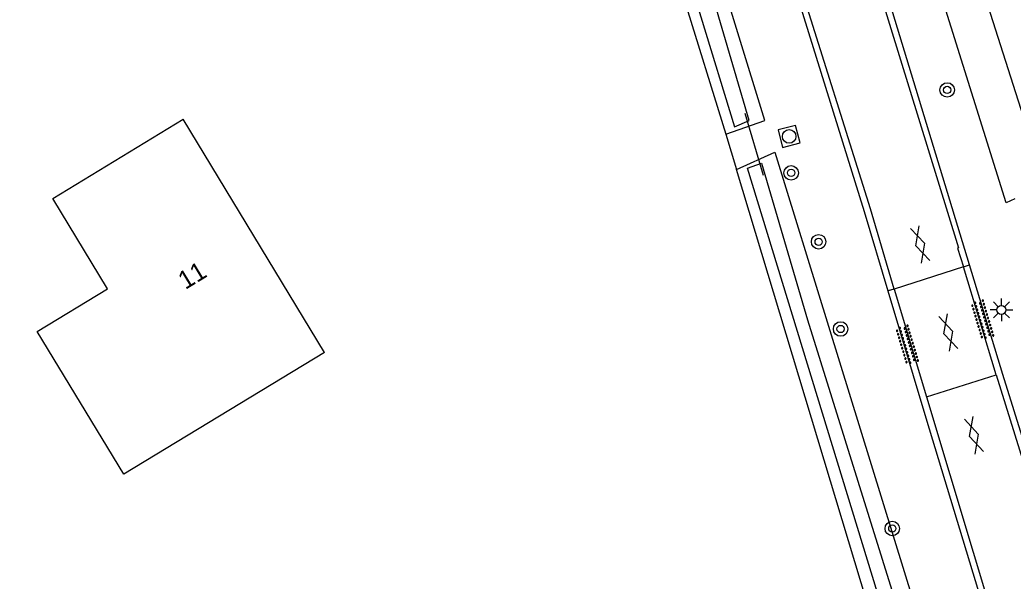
# Model space of a CAD drawing. Extents: x 133000 to 136000, y 400500 to 403500.
# Drawn here: x 135272.2 to 135327, y 402813.1 to 402844 of the extents above; entities that cross this region are included whole.
import ezdxf

# ---------------------------------------------------------------- set-up
doc = ezdxf.new("R2010")
doc.units = 0
for name, color, linetype in [('gg-anno-huisnummerreeks BGT', 7, 'Continuous'), ('gg-bbg-gedigitaliseerde bebouwing', 7, 'Continuous'), ('gg-bbg-hoofdgebouw', 7, 'Continuous'), ('gg-knt-verharding', 7, 'Continuous'), ('gg-kntw-bovenkant insteek waterloop', 7, 'Continuous'), ('gg-kntw-waterlijn', 7, 'Continuous'), ('gg-kwrk-duiker nz buis', 7, 'Continuous'), ('gt-grn-groengrens', 7, 'Continuous'), ('gt-grn-weggrens', 7, 'Continuous'), ('gt-symb-boom', 7, 'Continuous'), ('gt-symb-gesloten verharding', 7, 'Continuous'), ('gt-symb-lichtmast', 7, 'Continuous'), ('gt-symb-overige verharding', 7, 'Continuous'), ('gt-symb-rioolschacht', 7, 'Continuous'), ('gx-grn-maaiveld', 7, 'Continuous')]:
    doc.layers.add(name, color=color, linetype=linetype)

# ---------------------------------------------------------------- blocks, each defined once
blk = doc.blocks.new('gt0-BOOM')
at = {"layer": 'gt-symb-boom'}
for radius in [0.4, 0.2]:
    blk.add_circle((0, 0), radius, dxfattribs=at)
blk = doc.blocks.new('gt0-RS')
at = {"layer": 'gt-symb-rioolschacht'}
blk.add_lwpolyline([(-0.5, -0.5), (0.5, -0.5), (0.5, 0.5), (-0.5, 0.5)], close=True, dxfattribs=at)
blk.add_circle((0, 0), 0.375, dxfattribs=at)
blk = doc.blocks.new('gt0-OVH')
at = {"layer": 'gt-symb-overige verharding'}
for points in [[(-0.972, 0.298), (-0.967, 0.308), (-0.965, 0.319), (-0.966, 0.33), (-0.971, 0.34), (-0.978, 0.348), (-0.988, 0.353), (-0.999, 0.355), (-1.01, 0.354), (-1.02, 0.349), (-1.028, 0.342), (-1.033, 0.332), (-1.035, 0.321), (-1.034, 0.31), (-1.029, 0.3), (-1.022, 0.292), (-1.012, 0.287), (-1.001, 0.285), (-0.99, 0.286), (-0.98, 0.291)], [(-0.872, 0.106), (-0.867, 0.116), (-0.865, 0.126), (-0.866, 0.137), (-0.871, 0.147), (-0.878, 0.156), (-0.888, 0.161), (-0.899, 0.163), (-0.91, 0.162), (-0.92, 0.157), (-0.928, 0.15), (-0.933, 0.14), (-0.935, 0.129), (-0.934, 0.118), (-0.929, 0.108), (-0.922, 0.1), (-0.912, 0.095), (-0.901, 0.092), (-0.89, 0.094), (-0.88, 0.098)], [(-0.772, 0.298), (-0.767, 0.308), (-0.765, 0.319), (-0.766, 0.33), (-0.771, 0.34), (-0.778, 0.348), (-0.788, 0.353), (-0.799, 0.355), (-0.81, 0.354), (-0.82, 0.349), (-0.828, 0.342), (-0.833, 0.332), (-0.835, 0.321), (-0.834, 0.31), (-0.829, 0.3), (-0.822, 0.292), (-0.812, 0.287), (-0.801, 0.285), (-0.79, 0.286), (-0.78, 0.291)], [(-0.672, 0.106), (-0.667, 0.116), (-0.665, 0.126), (-0.666, 0.137), (-0.671, 0.147), (-0.678, 0.156), (-0.688, 0.161), (-0.699, 0.163), (-0.71, 0.162), (-0.72, 0.157), (-0.728, 0.15), (-0.733, 0.14), (-0.735, 0.129), (-0.734, 0.118), (-0.729, 0.108), (-0.722, 0.1), (-0.712, 0.095), (-0.701, 0.092), (-0.69, 0.094), (-0.68, 0.098)], [(-0.572, 0.298), (-0.567, 0.308), (-0.565, 0.319), (-0.566, 0.33), (-0.571, 0.34), (-0.578, 0.348), (-0.588, 0.353), (-0.599, 0.355), (-0.61, 0.354), (-0.62, 0.349), (-0.628, 0.342), (-0.633, 0.332), (-0.635, 0.321), (-0.634, 0.31), (-0.629, 0.3), (-0.622, 0.292), (-0.612, 0.287), (-0.601, 0.285), (-0.59, 0.286), (-0.58, 0.291)], [(-0.472, 0.106), (-0.467, 0.116), (-0.465, 0.126), (-0.466, 0.137), (-0.471, 0.147), (-0.478, 0.156), (-0.488, 0.161), (-0.499, 0.163), (-0.51, 0.162), (-0.52, 0.157), (-0.528, 0.15), (-0.533, 0.14), (-0.535, 0.129), (-0.534, 0.118), (-0.529, 0.108), (-0.522, 0.1), (-0.512, 0.095), (-0.501, 0.092), (-0.49, 0.094), (-0.48, 0.098)], [(-0.372, 0.298), (-0.367, 0.308), (-0.365, 0.319), (-0.366, 0.33), (-0.371, 0.34), (-0.378, 0.348), (-0.388, 0.353), (-0.399, 0.355), (-0.41, 0.354), (-0.42, 0.349), (-0.428, 0.342), (-0.433, 0.332), (-0.435, 0.321), (-0.434, 0.31), (-0.429, 0.3), (-0.422, 0.292), (-0.412, 0.287), (-0.401, 0.285), (-0.39, 0.286), (-0.38, 0.291)], [(-0.272, 0.106), (-0.267, 0.116), (-0.265, 0.126), (-0.266, 0.137), (-0.271, 0.147), (-0.278, 0.156), (-0.288, 0.161), (-0.299, 0.163), (-0.31, 0.162), (-0.32, 0.157), (-0.328, 0.15), (-0.333, 0.14), (-0.335, 0.129), (-0.334, 0.118), (-0.329, 0.108), (-0.322, 0.1), (-0.312, 0.095), (-0.301, 0.092), (-0.29, 0.094), (-0.28, 0.098)], [(-0.172, 0.298), (-0.167, 0.308), (-0.165, 0.319), (-0.166, 0.33), (-0.171, 0.34), (-0.178, 0.348), (-0.188, 0.353), (-0.199, 0.355), (-0.21, 0.354), (-0.22, 0.349), (-0.228, 0.342), (-0.233, 0.332), (-0.235, 0.321), (-0.234, 0.31), (-0.229, 0.3), (-0.222, 0.292), (-0.212, 0.287), (-0.201, 0.285), (-0.19, 0.286), (-0.18, 0.291)], [(-0.072, 0.106), (-0.067, 0.116), (-0.065, 0.126), (-0.066, 0.137), (-0.071, 0.147), (-0.078, 0.156), (-0.088, 0.161), (-0.099, 0.163), (-0.11, 0.162), (-0.12, 0.157), (-0.128, 0.15), (-0.133, 0.14), (-0.135, 0.129), (-0.134, 0.118), (-0.129, 0.108), (-0.122, 0.1), (-0.112, 0.095), (-0.101, 0.092), (-0.09, 0.094), (-0.08, 0.098)], [(0.028, 0.298), (0.033, 0.308), (0.035, 0.319), (0.034, 0.33), (0.029, 0.34), (0.022, 0.348), (0.012, 0.353), (0.001, 0.355), (-0.01, 0.354), (-0.02, 0.349), (-0.028, 0.342), (-0.033, 0.332), (-0.035, 0.321), (-0.034, 0.31), (-0.029, 0.3), (-0.022, 0.292), (-0.012, 0.287), (-0.001, 0.285), (0.01, 0.286), (0.02, 0.291)], [(0.128, 0.106), (0.133, 0.116), (0.135, 0.126), (0.134, 0.137), (0.129, 0.147), (0.122, 0.156), (0.112, 0.161), (0.101, 0.163), (0.09, 0.162), (0.08, 0.157), (0.072, 0.15), (0.067, 0.14), (0.065, 0.129), (0.066, 0.118), (0.071, 0.108), (0.078, 0.1), (0.088, 0.095), (0.099, 0.092), (0.11, 0.094), (0.12, 0.098)], [(0.228, 0.298), (0.233, 0.308), (0.235, 0.319), (0.234, 0.33), (0.229, 0.34), (0.222, 0.348), (0.212, 0.353), (0.201, 0.355), (0.19, 0.354), (0.18, 0.349), (0.172, 0.342), (0.167, 0.332), (0.165, 0.321), (0.166, 0.31), (0.171, 0.3), (0.178, 0.292), (0.188, 0.287), (0.199, 0.285), (0.21, 0.286), (0.22, 0.291)], [(0.328, 0.106), (0.333, 0.116), (0.335, 0.126), (0.334, 0.137), (0.329, 0.147), (0.322, 0.156), (0.312, 0.161), (0.301, 0.163), (0.29, 0.162), (0.28, 0.157), (0.272, 0.15), (0.267, 0.14), (0.265, 0.129), (0.266, 0.118), (0.271, 0.108), (0.278, 0.1), (0.288, 0.095), (0.299, 0.092), (0.31, 0.094), (0.32, 0.098)], [(0.428, 0.298), (0.433, 0.308), (0.435, 0.319), (0.434, 0.33), (0.429, 0.34), (0.422, 0.348), (0.412, 0.353), (0.401, 0.355), (0.39, 0.354), (0.38, 0.349), (0.372, 0.342), (0.367, 0.332), (0.365, 0.321), (0.366, 0.31), (0.371, 0.3), (0.378, 0.292), (0.388, 0.287), (0.399, 0.285), (0.41, 0.286), (0.42, 0.291)], [(0.528, 0.106), (0.533, 0.116), (0.535, 0.126), (0.534, 0.137), (0.529, 0.147), (0.522, 0.156), (0.512, 0.161), (0.501, 0.163), (0.49, 0.162), (0.48, 0.157), (0.472, 0.15), (0.467, 0.14), (0.465, 0.129), (0.466, 0.118), (0.471, 0.108), (0.478, 0.1), (0.488, 0.095), (0.499, 0.092), (0.51, 0.094), (0.52, 0.098)], [(0.628, 0.298), (0.633, 0.308), (0.635, 0.319), (0.634, 0.33), (0.629, 0.34), (0.622, 0.348), (0.612, 0.353), (0.601, 0.355), (0.59, 0.354), (0.58, 0.349), (0.572, 0.342), (0.567, 0.332), (0.565, 0.321), (0.566, 0.31), (0.571, 0.3), (0.578, 0.292), (0.588, 0.287), (0.599, 0.285), (0.61, 0.286), (0.62, 0.291)], [(0.728, 0.106), (0.733, 0.116), (0.735, 0.126), (0.734, 0.137), (0.729, 0.147), (0.722, 0.156), (0.712, 0.161), (0.701, 0.163), (0.69, 0.162), (0.68, 0.157), (0.672, 0.15), (0.667, 0.14), (0.665, 0.129), (0.666, 0.118), (0.671, 0.108), (0.678, 0.1), (0.688, 0.095), (0.699, 0.092), (0.71, 0.094), (0.72, 0.098)], [(0.828, 0.298), (0.833, 0.308), (0.835, 0.319), (0.834, 0.33), (0.829, 0.34), (0.822, 0.348), (0.812, 0.353), (0.801, 0.355), (0.79, 0.354), (0.78, 0.349), (0.772, 0.342), (0.767, 0.332), (0.765, 0.321), (0.766, 0.31), (0.771, 0.3), (0.778, 0.292), (0.788, 0.287), (0.799, 0.285), (0.81, 0.286), (0.82, 0.291)], [(0.928, 0.106), (0.933, 0.116), (0.935, 0.126), (0.934, 0.137), (0.929, 0.147), (0.922, 0.156), (0.912, 0.161), (0.901, 0.163), (0.89, 0.162), (0.88, 0.157), (0.872, 0.15), (0.867, 0.14), (0.865, 0.129), (0.866, 0.118), (0.871, 0.108), (0.878, 0.1), (0.888, 0.095), (0.899, 0.092), (0.91, 0.094), (0.92, 0.098)], [(1.028, 0.298), (1.033, 0.308), (1.035, 0.319), (1.034, 0.33), (1.029, 0.34), (1.022, 0.348), (1.012, 0.353), (1.001, 0.355), (0.99, 0.354), (0.98, 0.349), (0.972, 0.342), (0.967, 0.332), (0.965, 0.321), (0.966, 0.31), (0.971, 0.3), (0.978, 0.292), (0.988, 0.287), (0.999, 0.285), (1.01, 0.286), (1.02, 0.291)], [(-0.972, -0.142), (-0.967, -0.132), (-0.965, -0.121), (-0.966, -0.11), (-0.971, -0.1), (-0.978, -0.092), (-0.988, -0.087), (-0.999, -0.085), (-1.01, -0.086), (-1.02, -0.091), (-1.028, -0.098), (-1.033, -0.108), (-1.035, -0.119), (-1.034, -0.13), (-1.029, -0.14), (-1.022, -0.148), (-1.012, -0.153), (-1.001, -0.155), (-0.99, -0.154), (-0.98, -0.149)], [(-0.872, -0.334), (-0.867, -0.324), (-0.865, -0.314), (-0.866, -0.303), (-0.871, -0.293), (-0.878, -0.284), (-0.888, -0.279), (-0.899, -0.277), (-0.91, -0.278), (-0.92, -0.283), (-0.928, -0.29), (-0.933, -0.3), (-0.935, -0.311), (-0.934, -0.322), (-0.929, -0.332), (-0.922, -0.34), (-0.912, -0.345), (-0.901, -0.348), (-0.89, -0.346), (-0.88, -0.342)], [(-0.772, -0.142), (-0.767, -0.132), (-0.765, -0.121), (-0.766, -0.11), (-0.771, -0.1), (-0.778, -0.092), (-0.788, -0.087), (-0.799, -0.085), (-0.81, -0.086), (-0.82, -0.091), (-0.828, -0.098), (-0.833, -0.108), (-0.835, -0.119), (-0.834, -0.13), (-0.829, -0.14), (-0.822, -0.148), (-0.812, -0.153), (-0.801, -0.155), (-0.79, -0.154), (-0.78, -0.149)], [(-0.672, -0.334), (-0.667, -0.324), (-0.665, -0.314), (-0.666, -0.303), (-0.671, -0.293), (-0.678, -0.284), (-0.688, -0.279), (-0.699, -0.277), (-0.71, -0.278), (-0.72, -0.283), (-0.728, -0.29), (-0.733, -0.3), (-0.735, -0.311), (-0.734, -0.322), (-0.729, -0.332), (-0.722, -0.34), (-0.712, -0.345), (-0.701, -0.348), (-0.69, -0.346), (-0.68, -0.342)], [(-0.572, -0.142), (-0.567, -0.132), (-0.565, -0.121), (-0.566, -0.11), (-0.571, -0.1), (-0.578, -0.092), (-0.588, -0.087), (-0.599, -0.085), (-0.61, -0.086), (-0.62, -0.091), (-0.628, -0.098), (-0.633, -0.108), (-0.635, -0.119), (-0.634, -0.13), (-0.629, -0.14), (-0.622, -0.148), (-0.612, -0.153), (-0.601, -0.155), (-0.59, -0.154), (-0.58, -0.149)], [(-0.472, -0.334), (-0.467, -0.324), (-0.465, -0.314), (-0.466, -0.303), (-0.471, -0.293), (-0.478, -0.284), (-0.488, -0.279), (-0.499, -0.277), (-0.51, -0.278), (-0.52, -0.283), (-0.528, -0.29), (-0.533, -0.3), (-0.535, -0.311), (-0.534, -0.322), (-0.529, -0.332), (-0.522, -0.34), (-0.512, -0.345), (-0.501, -0.348), (-0.49, -0.346), (-0.48, -0.342)], [(-0.372, -0.142), (-0.367, -0.132), (-0.365, -0.121), (-0.366, -0.11), (-0.371, -0.1), (-0.378, -0.092), (-0.388, -0.087), (-0.399, -0.085), (-0.41, -0.086), (-0.42, -0.091), (-0.428, -0.098), (-0.433, -0.108), (-0.435, -0.119), (-0.434, -0.13), (-0.429, -0.14), (-0.422, -0.148), (-0.412, -0.153), (-0.401, -0.155), (-0.39, -0.154), (-0.38, -0.149)], [(-0.272, -0.334), (-0.267, -0.324), (-0.265, -0.314), (-0.266, -0.303), (-0.271, -0.293), (-0.278, -0.284), (-0.288, -0.279), (-0.299, -0.277), (-0.31, -0.278), (-0.32, -0.283), (-0.328, -0.29), (-0.333, -0.3), (-0.335, -0.311), (-0.334, -0.322), (-0.329, -0.332), (-0.322, -0.34), (-0.312, -0.345), (-0.301, -0.348), (-0.29, -0.346), (-0.28, -0.342)], [(-0.172, -0.142), (-0.167, -0.132), (-0.165, -0.121), (-0.166, -0.11), (-0.171, -0.1), (-0.178, -0.092), (-0.188, -0.087), (-0.199, -0.085), (-0.21, -0.086), (-0.22, -0.091), (-0.228, -0.098), (-0.233, -0.108), (-0.235, -0.119), (-0.234, -0.13), (-0.229, -0.14), (-0.222, -0.148), (-0.212, -0.153), (-0.201, -0.155), (-0.19, -0.154), (-0.18, -0.149)], [(-0.072, -0.334), (-0.067, -0.324), (-0.065, -0.314), (-0.066, -0.303), (-0.071, -0.293), (-0.078, -0.284), (-0.088, -0.279), (-0.099, -0.277), (-0.11, -0.278), (-0.12, -0.283), (-0.128, -0.29), (-0.133, -0.3), (-0.135, -0.311), (-0.134, -0.322), (-0.129, -0.332), (-0.122, -0.34), (-0.112, -0.345), (-0.101, -0.348), (-0.09, -0.346), (-0.08, -0.342)], [(0.028, -0.142), (0.033, -0.132), (0.035, -0.121), (0.034, -0.11), (0.029, -0.1), (0.022, -0.092), (0.012, -0.087), (0.001, -0.085), (-0.01, -0.086), (-0.02, -0.091), (-0.028, -0.098), (-0.033, -0.108), (-0.035, -0.119), (-0.034, -0.13), (-0.029, -0.14), (-0.022, -0.148), (-0.012, -0.153), (-0.001, -0.155), (0.01, -0.154), (0.02, -0.149)], [(0.128, -0.334), (0.133, -0.324), (0.135, -0.314), (0.134, -0.303), (0.129, -0.293), (0.122, -0.284), (0.112, -0.279), (0.101, -0.277), (0.09, -0.278), (0.08, -0.283), (0.072, -0.29), (0.067, -0.3), (0.065, -0.311), (0.066, -0.322), (0.071, -0.332), (0.078, -0.34), (0.088, -0.345), (0.099, -0.348), (0.11, -0.346), (0.12, -0.342)], [(0.228, -0.142), (0.233, -0.132), (0.235, -0.121), (0.234, -0.11), (0.229, -0.1), (0.222, -0.092), (0.212, -0.087), (0.201, -0.085), (0.19, -0.086), (0.18, -0.091), (0.172, -0.098), (0.167, -0.108), (0.165, -0.119), (0.166, -0.13), (0.171, -0.14), (0.178, -0.148), (0.188, -0.153), (0.199, -0.155), (0.21, -0.154), (0.22, -0.149)], [(0.328, -0.334), (0.333, -0.324), (0.335, -0.314), (0.334, -0.303), (0.329, -0.293), (0.322, -0.284), (0.312, -0.279), (0.301, -0.277), (0.29, -0.278), (0.28, -0.283), (0.272, -0.29), (0.267, -0.3), (0.265, -0.311), (0.266, -0.322), (0.271, -0.332), (0.278, -0.34), (0.288, -0.345), (0.299, -0.348), (0.31, -0.346), (0.32, -0.342)], [(0.428, -0.142), (0.433, -0.132), (0.435, -0.121), (0.434, -0.11), (0.429, -0.1), (0.422, -0.092), (0.412, -0.087), (0.401, -0.085), (0.39, -0.086), (0.38, -0.091), (0.372, -0.098), (0.367, -0.108), (0.365, -0.119), (0.366, -0.13), (0.371, -0.14), (0.378, -0.148), (0.388, -0.153), (0.399, -0.155), (0.41, -0.154), (0.42, -0.149)], [(0.528, -0.334), (0.533, -0.324), (0.535, -0.314), (0.534, -0.303), (0.529, -0.293), (0.522, -0.284), (0.512, -0.279), (0.501, -0.277), (0.49, -0.278), (0.48, -0.283), (0.472, -0.29), (0.467, -0.3), (0.465, -0.311), (0.466, -0.322), (0.471, -0.332), (0.478, -0.34), (0.488, -0.345), (0.499, -0.348), (0.51, -0.346), (0.52, -0.342)], [(0.628, -0.142), (0.633, -0.132), (0.635, -0.121), (0.634, -0.11), (0.629, -0.1), (0.622, -0.092), (0.612, -0.087), (0.601, -0.085), (0.59, -0.086), (0.58, -0.091), (0.572, -0.098), (0.567, -0.108), (0.565, -0.119), (0.566, -0.13), (0.571, -0.14), (0.578, -0.148), (0.588, -0.153), (0.599, -0.155), (0.61, -0.154), (0.62, -0.149)], [(0.728, -0.334), (0.733, -0.324), (0.735, -0.314), (0.734, -0.303), (0.729, -0.293), (0.722, -0.284), (0.712, -0.279), (0.701, -0.277), (0.69, -0.278), (0.68, -0.283), (0.672, -0.29), (0.667, -0.3), (0.665, -0.311), (0.666, -0.322), (0.671, -0.332), (0.678, -0.34), (0.688, -0.345), (0.699, -0.348), (0.71, -0.346), (0.72, -0.342)], [(0.828, -0.142), (0.833, -0.132), (0.835, -0.121), (0.834, -0.11), (0.829, -0.1), (0.822, -0.092), (0.812, -0.087), (0.801, -0.085), (0.79, -0.086), (0.78, -0.091), (0.772, -0.098), (0.767, -0.108), (0.765, -0.119), (0.766, -0.13), (0.771, -0.14), (0.778, -0.148), (0.788, -0.153), (0.799, -0.155), (0.81, -0.154), (0.82, -0.149)], [(0.928, -0.334), (0.933, -0.324), (0.935, -0.314), (0.934, -0.303), (0.929, -0.293), (0.922, -0.284), (0.912, -0.279), (0.901, -0.277), (0.89, -0.278), (0.88, -0.283), (0.872, -0.29), (0.867, -0.3), (0.865, -0.311), (0.866, -0.322), (0.871, -0.332), (0.878, -0.34), (0.888, -0.345), (0.899, -0.348), (0.91, -0.346), (0.92, -0.342)], [(1.028, -0.142), (1.033, -0.132), (1.035, -0.121), (1.034, -0.11), (1.029, -0.1), (1.022, -0.092), (1.012, -0.087), (1.001, -0.085), (0.99, -0.086), (0.98, -0.091), (0.972, -0.098), (0.967, -0.108), (0.965, -0.119), (0.966, -0.13), (0.971, -0.14), (0.978, -0.148), (0.988, -0.153), (0.999, -0.155), (1.01, -0.154), (1.02, -0.149)]]:
    blk.add_lwpolyline(points, close=True, dxfattribs=at)
blk = doc.blocks.new('gt0-GESVH1')
at = {"layer": 'gt-symb-gesloten verharding'}
for p, q in [((-0.992, -0.261), (0.008, 0.239)), ((0.008, -0.261), (-0.992, 0.239)), ((0.008, 0.239), (1.008, -0.261)), ((1.008, 0.239), (0.008, -0.261))]:
    blk.add_line(p, q, dxfattribs=at)
blk = doc.blocks.new('gt0-LMAST')
at = {"layer": 'gt-symb-lichtmast'}
for p, q in [((-0.005, 0.246), (-0.005, 0.621)), ((-0.182, 0.173), (-0.447, 0.438)), ((0.172, 0.173), (0.437, 0.438)), ((-0.255, -0.004), (-0.63, -0.004)), ((-0.182, -0.181), (-0.447, -0.446)), ((-0.005, -0.254), (-0.005, -0.629)), ((0.437, -0.446), (0.172, -0.181)), ((0.245, -0.004), (0.62, -0.004))]:
    blk.add_line(p, q, dxfattribs=at)
blk.add_circle((-0.005, -0.004), 0.25, dxfattribs=at)

msp = doc.modelspace()

# ---------------------------------------------------------------- linework, layer by layer
at = {"layer": 'gg-bbg-gedigitaliseerde bebouwing'}
for points in [[(135277.07, 402829.22), (135274.05, 402834.199), (135281.24, 402838.56)], [(135289.04, 402825.7), (135277.974, 402818.988), (135273.194, 402826.869), (135277.07, 402829.22)]]:
    msp.add_lwpolyline(points, dxfattribs=at)
at = {"layer": 'gg-bbg-hoofdgebouw'}
msp.add_line((135289.04, 402825.7), (135281.24, 402838.56), dxfattribs=at)
at = {"layer": 'gg-knt-verharding'}
for p, q in [((135324.295, 402830.427), (135320.464, 402829.201)), ((135326.102, 402824.467), (135324.295, 402830.427)), ((135320.464, 402829.201), (135322.255, 402823.261)), ((135322.255, 402823.261), (135326.102, 402824.467))]:
    msp.add_line(p, q, dxfattribs=at)
for points in [[(135236.673, 403037.783), (135249.211, 403014.448), (135257.298, 402999.219), (135263.458, 402987.427), (135269.687, 402975.362), (135275.966, 402963.115), (135282.001, 402951.203), (135287.898, 402939.261), (135293.077, 402927.066), (135297.54, 402914.964), (135302.566, 402900.38), (135306.719, 402887.424), (135310.909, 402874.128), (135315.109, 402860.527), (135319.15, 402847.277), (135324.019, 402831.471), (135323.972, 402831.456), (135324.295, 402830.427)], [(135324.629, 402830.534), (135315.465, 402860.638), (135311.257, 402874.296), (135302.879, 402900.551), (135297.847, 402915.094), (135293.379, 402927.225), (135288.254, 402939.363), (135282.342, 402951.359), (135276.317, 402963.264), (135270.023, 402975.51), (135263.789, 402987.518), (135257.609, 402999.356), (135249.558, 403014.588), (135241.31, 403029.904), (135237.034, 403037.979)], [(135310.97, 402858.719), (135318.815, 402833.466), (135320.127, 402829.093)], [(135320.464, 402829.201), (135319.164, 402833.621), (135315.18, 402846.315), (135311.352, 402858.693)], [(135345.634, 402764.035), (135344.93, 402765.961), (135338.624, 402785.898), (135334.545, 402798.702), (135330.744, 402810.758), (135326.47, 402824.484), (135324.629, 402830.534)], [(135320.127, 402829.093), (135322.227, 402822.096), (135329.583, 402797.857), (135333.556, 402784.99), (135337.754, 402771.858), (135339.512, 402766.216)], [(135326.102, 402824.467), (135330.394, 402810.704), (135338.241, 402785.801), (135344.643, 402765.868)], [(135322.255, 402823.261), (135326.114, 402810.415), (135333.89, 402785.1), (135338.035, 402771.963), (135339.878, 402766.245)]]:
    msp.add_lwpolyline(points, dxfattribs=at)
at = {"layer": 'gg-kntw-bovenkant insteek waterloop'}
for p, q in [((135303.842, 402913.404), (135328.781, 402834.945)), ((135305.302, 402856.79), (135311.18, 402837.741)), ((135336.539, 402753.786), (135311.78, 402835.797))]:
    msp.add_line(p, q, dxfattribs=at)
for points in [[(135327.13, 402834.179), (135326.66, 402833.961), (135301.998, 402912.679), (135303.842, 402913.404)], [(135311.18, 402837.741), (135313.342, 402838.499), (135307.448, 402857.598), (135305.302, 402856.79)]]:
    msp.add_lwpolyline(points, dxfattribs=at)
at = {"layer": 'gg-kntw-waterlijn'}
msp.add_lwpolyline([(135312.47, 402838.497), (135307.107, 402856.787), (135306.091, 402856.353), (135311.672, 402838.15), (135312.47, 402838.497)], dxfattribs=at)
at = {"layer": 'gg-kwrk-duiker nz buis'}
msp.add_line((135313.27, 402835.457), (135312.252, 402838.886), dxfattribs=at)
at = {"layer": 'gt-grn-groengrens'}
msp.add_line((135311.18, 402837.741), (135311.78, 402835.797), dxfattribs=at)
at = {"layer": 'gt-grn-weggrens'}
for p, q in [((135324.295, 402830.427), (135324.629, 402830.534)), ((135320.464, 402829.201), (135320.127, 402829.093))]:
    msp.add_line(p, q, dxfattribs=at)
at = {"layer": 'gx-grn-maaiveld'}
for points in [[(135311.78, 402835.797), (135313.883, 402836.746), (135339.327, 402754.357), (135339.098, 402753.981), (135338.459, 402753.646), (135337.64, 402753.515), (135336.974, 402753.488), (135336.539, 402753.786)], [(135338.292, 402754.863), (135338.2, 402754.567), (135337.433, 402754.36), (135337.036, 402754.57), (135328.589, 402782.985), (135312.375, 402835.861), (135313.162, 402836.137), (135315.693, 402827.503), (135334.236, 402768.136), (135338.292, 402754.863)]]:
    msp.add_lwpolyline(points, dxfattribs=at)

# ---------------------------------------------------------------- block references
at = {"layer": 'gt-symb-boom'}
for p in [(135323.398, 402840.175), (135314.789, 402835.604), (135316.305, 402831.805), (135317.517, 402826.998), (135320.37, 402815.999)]:
    msp.add_blockref('gt0-BOOM', p, dxfattribs=at)
at = {"layer": 'gt-symb-gesloten verharding'}
for p, rotation in [((135321.914, 402831.666), -73.2678397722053), ((135323.464, 402826.819), -73.26783977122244), ((135324.882, 402821.147), -73.2678397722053)]:
    msp.add_blockref('gt0-GESVH1', p, dxfattribs=dict(at, rotation=rotation))
at = {"layer": 'gt-symb-lichtmast'}
msp.add_blockref('gt0-LMAST', (135326.392, 402828.055), dxfattribs=at)
at = {"layer": 'gt-symb-overige verharding', "rotation": -73.2678397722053}
for p in [(135325.344, 402827.511), (135321.189, 402826.126)]:
    msp.add_blockref('gt0-OVH', p, dxfattribs=at)
at = {"layer": 'gt-symb-rioolschacht', "rotation": -75.40804379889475}
msp.add_blockref('gt0-RS', (135314.678, 402837.611), dxfattribs=at)

# ---------------------------------------------------------------- texts
at = {"layer": 'gg-anno-huisnummerreeks BGT'}
msp.add_text('11', height=1, rotation=31.3, dxfattribs=at).set_placement((135281.363, 402829.145))

doc.saveas('drawing.dxf')
